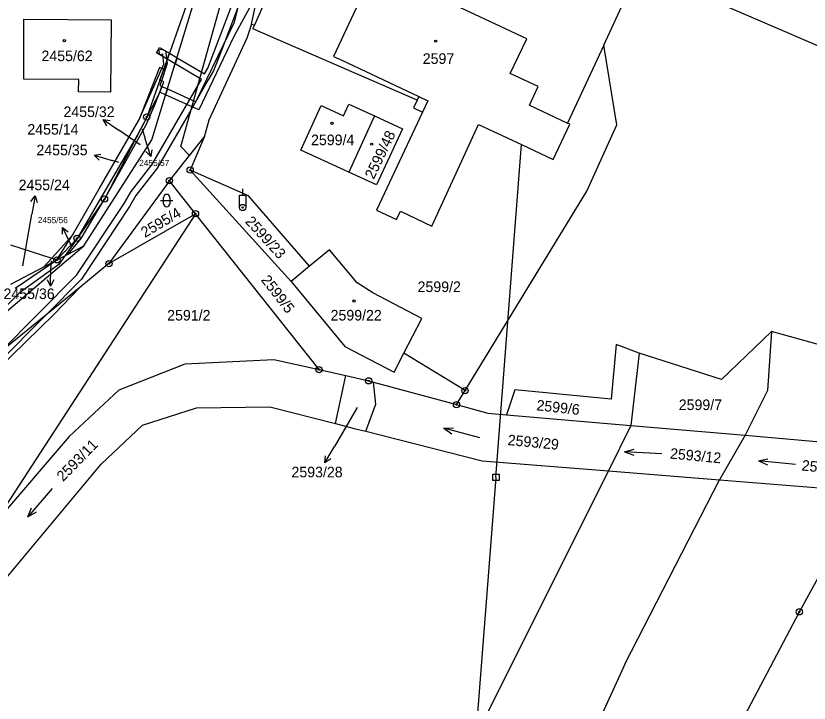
# Model space of a CAD drawing. Extents: x -755819 to -753140, y -1169796 to -1166000.
# Drawn here: x -754852.2 to -754724.8, y -1168641 to -1168530.6 of the extents above; entities that cross this region are included whole.
import ezdxf

# ---------------------------------------------------------------- set-up
doc = ezdxf.new("R2010")
doc.units = 0
for name, color, linetype in [('Vrstva 1', 7, 'Continuous'), ('Vrstva 12', 7, 'Continuous'), ('Vrstva 16', 7, 'Continuous'), ('Vrstva 18', 7, 'Continuous'), ('Vrstva 19', 7, 'Continuous'), ('Vrstva 24', 7, 'Continuous'), ('Vrstva 25', 7, 'Continuous'), ('Vrstva 26', 7, 'Continuous'), ('Vrstva 27', 7, 'Continuous'), ('Vrstva 4', 7, 'Continuous'), ('Vrstva 6', 7, 'Continuous'), ('Vrstva 62', 7, 'Continuous')]:
    doc.layers.add(name, color=color, linetype=linetype)

msp = doc.modelspace()

# ---------------------------------------------------------------- linework, layer by layer
at = {"layer": 'Vrstva 1'}
for p, q in [((-754813.92, -1168532.09), (-754791.46, -1168481.61)), ((-754757.76, -1168535.27), (-754743.22, -1168503.46)), ((-754814.4, -1168531.88), (-754810.13, -1168512.64)), ((-754794.57, -1168522.88), (-754801.21, -1168537.06)), ((-754770.17, -1168534.25), (-754784.99, -1168527.26)), ((-754824.86, -1168528.96), (-754828.47, -1168539.12)), ((-754830.36, -1168550.45), (-754823.85, -1168529.11)), ((-754850.97, -1168540.75), (-754850.92, -1168531.1)), ((-754850.92, -1168531.1), (-754836.94, -1168531.17)), ((-754836.94, -1168531.17), (-754837.02, -1168542.79)), ((-754814.4, -1168531.88), (-754815.12, -1168534.13)), ((-754813.92, -1168532.09), (-754814.4, -1168531.88)), ((-754814.14, -1168532.65), (-754813.92, -1168532.09)), ((-754787.79, -1168544.11), (-754814.14, -1168532.65)), ((-754815.12, -1168534.13), (-754821.23, -1168547.34)), ((-754772.83, -1168539.8), (-754770.17, -1168534.25)), ((-754757.76, -1168535.27), (-754763.64, -1168547.79)), ((-754755.69, -1168548.08), (-754757.76, -1168535.27)), ((-754801.21, -1168537.06), (-754799.85, -1168537.7)), ((-754799.85, -1168537.7), (-754787.5, -1168543.51)), ((-754829.15, -1168538.85), (-754832.5, -1168547.33)), ((-754828.47, -1168539.12), (-754829.15, -1168538.85)), ((-754828.47, -1168539.12), (-754829.1, -1168540.89)), ((-754768.34, -1168541.91), (-754772.83, -1168539.8)), ((-754842.13, -1168540.8), (-754850.97, -1168540.75)), ((-754842.14, -1168542.78), (-754842.13, -1168540.8)), ((-754829.1, -1168540.89), (-754831.21, -1168546.81)), ((-754829.91, -1168544.86), (-754828.46, -1168541.13)), ((-754828.46, -1168541.13), (-754829.1, -1168540.89)), ((-754837.02, -1168542.79), (-754842.14, -1168542.78)), ((-754769.75, -1168544.9), (-754768.34, -1168541.91)), ((-754787.79, -1168544.11), (-754788.37, -1168545.35)), ((-754787.5, -1168543.51), (-754787.79, -1168544.11)), ((-754831.31, -1168548.07), (-754829.91, -1168544.86)), ((-754806.44, -1168552.11), (-754803.18, -1168544.98)), ((-754803.18, -1168544.98), (-754799.6, -1168546.63)), ((-754799.6, -1168546.63), (-754798.73, -1168544.73)), ((-754798.73, -1168544.73), (-754794.6, -1168546.62)), ((-754788.37, -1168545.35), (-754786.92, -1168546.03)), ((-754769.75, -1168544.9), (-754763.64, -1168547.79)), ((-754831.21, -1168546.81), (-754837.99, -1168559.98)), ((-754794.6, -1168546.62), (-754798.74, -1168555.65)), ((-754794.6, -1168546.62), (-754790.11, -1168548.68)), ((-754786.92, -1168546.03), (-754794.3, -1168561.76)), ((-754838.84, -1168558.35), (-754832.5, -1168547.33)), ((-754837.99, -1168559.98), (-754831.31, -1168548.07)), ((-754821.23, -1168547.34), (-754822, -1168550.05)), ((-754785.42, -1168564.32), (-754777.89, -1168548)), ((-754777.89, -1168548), (-754771.02, -1168551.24)), ((-754765.93, -1168553.64), (-754763.25, -1168547.97)), ((-754763.25, -1168547.97), (-754763.64, -1168547.79)), ((-754760.49, -1168558.71), (-754755.69, -1168548.08)), ((-754790.11, -1168548.68), (-754794.28, -1168557.69)), ((-754841.3, -1168567.49), (-754830.36, -1168550.45)), ((-754824.35, -1168553), (-754822, -1168550.05)), ((-754822, -1168550.05), (-754824.23, -1168555.33)), ((-754771.02, -1168551.24), (-754765.93, -1168553.64)), ((-754827.57, -1168557.04), (-754824.35, -1168553)), ((-754798.74, -1168555.65), (-754806.44, -1168552.11)), ((-754814.88, -1168559.48), (-754824.23, -1168555.33)), ((-754824.23, -1168555.33), (-754808.02, -1168573.21)), ((-754794.28, -1168557.69), (-754798.74, -1168555.65)), ((-754827.57, -1168557.04), (-754837.28, -1168570.36)), ((-754823.37, -1168562.35), (-754827.57, -1168557.04)), ((-754843.15, -1168565.78), (-754838.84, -1168558.35)), ((-754805.08, -1168570.79), (-754814.88, -1168559.48)), ((-754780.07, -1168590.76), (-754760.49, -1168558.71)), ((-754837.99, -1168559.98), (-754842.4, -1168566.31)), ((-754841.74, -1168566.31), (-754837.99, -1168559.98)), ((-754794.3, -1168561.76), (-754791.1, -1168563.26)), ((-754791.1, -1168563.26), (-754790.46, -1168561.91)), ((-754790.46, -1168561.91), (-754785.42, -1168564.32)), ((-754823.37, -1168562.35), (-754855.93, -1168612.44)), ((-754837.28, -1168570.36), (-754823.37, -1168562.35)), ((-754803.53, -1168587.39), (-754823.37, -1168562.35)), ((-754846.47, -1168569.48), (-754843.15, -1168565.78)), ((-754842.4, -1168566.31), (-754845.62, -1168569.76)), ((-754843.84, -1168568.83), (-754841.74, -1168566.31)), ((-754865.67, -1168588.18), (-754841.3, -1168567.49)), ((-754853.07, -1168567.33), (-754846.47, -1168569.48)), ((-754801.85, -1168568.15), (-754805.08, -1168570.79)), ((-754797.41, -1168573.46), (-754801.85, -1168568.15)), ((-754847.71, -1168570.86), (-754846.47, -1168569.48)), ((-754847.71, -1168570.86), (-754845.62, -1168569.76)), ((-754846.47, -1168569.48), (-754845.62, -1168569.76)), ((-754853.02, -1168573.64), (-754847.71, -1168570.86)), ((-754837.28, -1168570.36), (-754841.97, -1168574.18)), ((-754805.08, -1168570.79), (-754808.02, -1168573.21)), ((-754808.02, -1168573.21), (-754799.4, -1168583.66)), ((-754794.89, -1168575.07), (-754797.41, -1168573.46)), ((-754841.97, -1168574.18), (-754863.02, -1168591.33)), ((-754846.14, -1168578.51), (-754841.97, -1168574.18)), ((-754787.01, -1168579.18), (-754794.89, -1168575.07)), ((-754856.41, -1168588.57), (-754846.14, -1168578.51)), ((-754789.9, -1168584.76), (-754787.01, -1168579.18)), ((-754799.4, -1168583.66), (-754791.47, -1168587.79)), ((-754791.47, -1168587.79), (-754789.9, -1168584.76)), ((-754780.07, -1168590.76), (-754789.9, -1168584.76)), ((-754825.02, -1168586.47), (-754810.8, -1168585.74)), ((-754810.8, -1168585.74), (-754803.53, -1168587.39)), ((-754835.64, -1168590.64), (-754825.02, -1168586.47)), ((-754803.53, -1168587.39), (-754799.25, -1168588.35)), ((-754799.25, -1168588.35), (-754795.55, -1168589.19)), ((-754795.55, -1168589.19), (-754794.76, -1168589.4)), ((-754794.76, -1168589.4), (-754781.45, -1168593.01)), ((-754843.65, -1168598.15), (-754835.64, -1168590.64)), ((-754781.45, -1168593.01), (-754780.07, -1168590.76)), ((-754831.88, -1168596.3), (-754823.22, -1168593.53)), ((-754823.22, -1168593.53), (-754811.42, -1168593.39)), ((-754811.42, -1168593.39), (-754800.9, -1168596.06)), ((-754781.45, -1168593.01), (-754776.41, -1168594.38)), ((-754776.41, -1168594.38), (-754773.44, -1168594.64)), ((-754773.44, -1168594.64), (-754753.47, -1168596.36)), ((-754838.5, -1168602.56), (-754831.88, -1168596.3)), ((-754800.9, -1168596.06), (-754797.86, -1168596.83)), ((-754753.47, -1168596.36), (-754735.1, -1168597.94)), ((-754797.86, -1168596.83), (-754796.02, -1168597.3)), ((-754796.02, -1168597.3), (-754777.31, -1168602.03)), ((-754843.65, -1168598.15), (-754855.93, -1168612.44)), ((-754735.1, -1168597.94), (-754713.08, -1168599.83)), ((-754872.54, -1168643.22), (-754838.5, -1168602.56)), ((-754777.31, -1168602.03), (-754757.02, -1168603.66)), ((-754757.02, -1168603.66), (-754739.18, -1168605.09)), ((-754739.18, -1168605.09), (-754715.78, -1168606.96)), ((-754726.37, -1168626.31), (-754715.78, -1168606.96)), ((-754757.13, -1168684.62), (-754726.37, -1168626.31))]:
    msp.add_line(p, q, dxfattribs=at)
at = {"layer": 'Vrstva 12'}
for p, q in [((-754710.21, -1168541.1), (-754756.1, -1168521.24)), ((-754775.11, -1168604.71), (-754771.02, -1168551.24)), ((-754775.11, -1168604.71), (-754786.26, -1168747.36))]:
    msp.add_line(p, q, dxfattribs=at)
at = {"layer": 'Vrstva 16'}
for p, q in [((-754838.18, -1168547.23), (-754835.7, -1168548.92)), ((-754832.28, -1168551.25), (-754835.7, -1168548.92)), ((-754831.93, -1168548.73), (-754831.45, -1168550.29)), ((-754830.57, -1168553.16), (-754831.45, -1168550.29)), ((-754839.66, -1168552.96), (-754836.78, -1168553.79)), ((-754835.67, -1168554.11), (-754836.78, -1168553.79)), ((-754849.14, -1168559.49), (-754849.66, -1168562.44)), ((-754851.11, -1168570.7), (-754849.66, -1168562.44)), ((-754844.71, -1168564.54), (-754843.43, -1168567.25)), ((-754843.22, -1168567.7), (-754843.43, -1168567.25)), ((-754846.65, -1168573.97), (-754846.59, -1168570.97)), ((-754846.57, -1168569.98), (-754846.59, -1168570.97)), ((-754797.42, -1168593.49), (-754801.07, -1168599.76)), ((-754802.58, -1168602.35), (-754801.07, -1168599.76))]:
    msp.add_line(p, q, dxfattribs=at)
for points in [[(-754837.64, -1168548.21), (-754838.18, -1168547.23), (-754837.07, -1168547.38)], [(-754838.84, -1168553.72), (-754839.66, -1168552.96), (-754838.56, -1168552.76)], [(-754830.39, -1168552.06), (-754830.57, -1168553.16), (-754831.34, -1168552.35)], [(-754849.81, -1168560.38), (-754849.14, -1168559.49), (-754848.82, -1168560.56)], [(-754844.73, -1168565.65), (-754844.71, -1168564.54), (-754843.83, -1168565.23)], [(-754846.13, -1168572.98), (-754846.65, -1168573.97), (-754847.13, -1168572.96)], [(-754801.65, -1168601.74), (-754802.58, -1168602.35), (-754802.51, -1168601.24)]]:
    msp.add_lwpolyline(points, dxfattribs=at)
at = {"layer": 'Vrstva 24'}
for centre, radius in [((-754831.21, -1168546.81), 0.5), ((-754831.21, -1168546.81), 0.1), ((-754824.23, -1168555.33), 0.5), ((-754824.23, -1168555.33), 0.1), ((-754827.57, -1168557.04), 0.5), ((-754827.57, -1168557.04), 0.1), ((-754837.99, -1168559.98), 0.5), ((-754837.99, -1168559.98), 0.1), ((-754823.37, -1168562.35), 0.5), ((-754823.37, -1168562.35), 0.1), ((-754842.4, -1168566.31), 0.5), ((-754842.4, -1168566.31), 0.1), ((-754845.62, -1168569.76), 0.5), ((-754845.62, -1168569.76), 0.1), ((-754837.28, -1168570.36), 0.5), ((-754837.28, -1168570.36), 0.1), ((-754803.53, -1168587.39), 0.5), ((-754803.53, -1168587.39), 0.1), ((-754795.55, -1168589.19), 0.5), ((-754795.55, -1168589.19), 0.1), ((-754780.07, -1168590.76), 0.5), ((-754780.07, -1168590.76), 0.1), ((-754781.45, -1168593.01), 0.5), ((-754781.45, -1168593.01), 0.1), ((-754726.37, -1168626.31), 0.5), ((-754726.37, -1168626.31), 0.1)]:
    msp.add_circle(centre, radius, dxfattribs=at)
at = {"layer": 'Vrstva 25'}
for p, q in [((-754829.01, -1168560.24), (-754827.01, -1168560.24)), ((-754828.51, -1168560.74), (-754828.51, -1168559.74)), ((-754827.51, -1168559.74), (-754827.51, -1168560.74))]:
    msp.add_line(p, q, dxfattribs=at)
for points in [[(-754815.78, -1168559.34), (-754815.78, -1168558.34)], [(-754816.28, -1168561.34), (-754816.28, -1168559.34), (-754815.28, -1168559.34), (-754815.28, -1168561.34)], [(-754783.51, -1168596.82), (-754781.93, -1168596.72)], [(-754777.71, -1168598.36), (-754783.51, -1168596.82), (-754782.19, -1168597.69)], [(-754754.45, -1168600.58), (-754752.92, -1168600.17)], [(-754748.45, -1168600.92), (-754754.45, -1168600.58), (-754752.98, -1168601.16)], [(-754732.96, -1168602.04), (-754731.42, -1168601.7)], [(-754727, -1168602.66), (-754732.96, -1168602.04), (-754731.52, -1168602.69)], [(-754846.38, -1168606.51), (-754850.28, -1168611.07), (-754848.93, -1168610.25)], [(-754850.28, -1168611.07), (-754849.69, -1168609.6)]]:
    msp.add_lwpolyline(points, dxfattribs=at)
for centre, radius in [((-754844.45, -1168534.54), 0.175), ((-754784.81, -1168534.63), 0.175), ((-754801.46, -1168547.83), 0.175), ((-754795.07, -1168551.16), 0.175), ((-754815.78, -1168561.34), 0.5), ((-754815.78, -1168561.34), 0.1), ((-754797.9, -1168576.38), 0.175)]:
    msp.add_circle(centre, radius, dxfattribs=at)
for centre, start, end in [((-754828.01, -1168559.74), 0, 180), ((-754828.01, -1168560.74), 180, 0)]:
    msp.add_arc(centre, 0.5, start, end, dxfattribs=at)
at = {"layer": 'Vrstva 26'}
msp.add_lwpolyline([(-754775.61, -1168604.21), (-754774.61, -1168604.21), (-754774.61, -1168605.21), (-754775.61, -1168605.21)], close=True, dxfattribs=at)
at = {"layer": 'Vrstva 27'}
for p, q in [((-754817.09, -1168531.59), (-754815.7, -1168525.56)), ((-754820, -1168535.31), (-754816.93, -1168527.27)), ((-754815.99, -1168527.63), (-754819.06, -1168535.67)), ((-754813.22, -1168526.55), (-754817.24, -1168533.86)), ((-754823.3, -1168544.35), (-754817.09, -1168531.59)), ((-754817.24, -1168533.86), (-754822.82, -1168545.66)), ((-754821.39, -1168538.96), (-754820, -1168535.31)), ((-754829.65, -1168536.49), (-754829.14, -1168535.63)), ((-754827.9, -1168537.52), (-754829.65, -1168536.49)), ((-754829.28, -1168536.03), (-754828.79, -1168535.91)), ((-754829.09, -1168536.81), (-754829.28, -1168536.03)), ((-754829.14, -1168535.63), (-754827.56, -1168536.56)), ((-754828.62, -1168536.69), (-754829.09, -1168536.81)), ((-754828.79, -1168535.91), (-754828.17, -1168536.15)), ((-754828.44, -1168538.29), (-754828.62, -1168536.69)), ((-754828.17, -1168536.15), (-754827.99, -1168537.77)), ((-754827.56, -1168536.56), (-754827.9, -1168537.52)), ((-754827.9, -1168537.52), (-754827.56, -1168536.56)), ((-754827.56, -1168536.56), (-754826.34, -1168537.28)), ((-754819.06, -1168535.67), (-754820.49, -1168539.4)), ((-754827.99, -1168537.77), (-754828.47, -1168539.12)), ((-754828.47, -1168539.12), (-754827.99, -1168537.77)), ((-754827.99, -1168537.77), (-754827.94, -1168538.23)), ((-754826.64, -1168538.27), (-754827.9, -1168537.52)), ((-754826.64, -1168538.27), (-754826.34, -1168537.28)), ((-754826.34, -1168537.28), (-754826.64, -1168538.27)), ((-754826.34, -1168537.28), (-754821.93, -1168539.89)), ((-754832.5, -1168547.33), (-754828.76, -1168539)), ((-754828.47, -1168539.12), (-754829.1, -1168540.89)), ((-754829.1, -1168540.89), (-754828.47, -1168539.12)), ((-754827.94, -1168538.23), (-754828.85, -1168540.98)), ((-754828.76, -1168539), (-754828.44, -1168538.29)), ((-754828.76, -1168539), (-754828.47, -1168539.12)), ((-754828.47, -1168539.12), (-754828.76, -1168539)), ((-754822.43, -1168540.76), (-754826.64, -1168538.27)), ((-754821.93, -1168539.89), (-754821.39, -1168538.96)), ((-754820.49, -1168539.4), (-754821.32, -1168540.83)), ((-754829.1, -1168540.89), (-754828.85, -1168540.98)), ((-754828.85, -1168540.98), (-754829.1, -1168540.89)), ((-754828.85, -1168540.98), (-754829.1, -1168541.75)), ((-754829.1, -1168541.75), (-754828.76, -1168541.9)), ((-754825.41, -1168545.93), (-754822.43, -1168540.76)), ((-754821.32, -1168540.83), (-754824.55, -1168546.43)), ((-754829.12, -1168542.83), (-754831.21, -1168546.81)), ((-754828.76, -1168541.9), (-754829.12, -1168542.83)), ((-754829.12, -1168542.83), (-754828.76, -1168541.9)), ((-754828.17, -1168543.26), (-754829.12, -1168542.83)), ((-754828.76, -1168541.9), (-754827.87, -1168542.3)), ((-754828.17, -1168543.26), (-754827.87, -1168542.3)), ((-754827.87, -1168542.3), (-754828.17, -1168543.26)), ((-754827.87, -1168542.3), (-754823.3, -1168544.35)), ((-754822.82, -1168545.66), (-754828.17, -1168543.26)), ((-754831.21, -1168546.81), (-754832.75, -1168549.8)), ((-754830.36, -1168554.49), (-754825.41, -1168545.93)), ((-754824.55, -1168546.43), (-754829.52, -1168555.03)), ((-754838.84, -1168558.35), (-754832.5, -1168547.33)), ((-754832.75, -1168549.8), (-754842.4, -1168566.31)), ((-754833.71, -1168558.76), (-754830.36, -1168554.49)), ((-754829.52, -1168555.03), (-754832.93, -1168559.42)), ((-754843.15, -1168565.78), (-754838.84, -1168558.35)), ((-754834.84, -1168560.68), (-754833.71, -1168558.76)), ((-754832.93, -1168559.42), (-754833.98, -1168561.18)), ((-754842.48, -1168572.24), (-754834.84, -1168560.68)), ((-754833.98, -1168561.18), (-754841.7, -1168572.88)), ((-754845.62, -1168569.76), (-754843.15, -1168565.78)), ((-754842.4, -1168566.31), (-754844.32, -1168569.08)), ((-754852.32, -1168574.31), (-754845.62, -1168569.76)), ((-754844.32, -1168569.08), (-754845.31, -1168570.51)), ((-754845.31, -1168570.51), (-754851.68, -1168575.09)), ((-754854.83, -1168584.66), (-754842.48, -1168572.24)), ((-754841.7, -1168572.88), (-754847.37, -1168578.58)), ((-754851.68, -1168575.09), (-754861.53, -1168584.67)), ((-754847.37, -1168578.58), (-754856.6, -1168587.86))]:
    msp.add_line(p, q, dxfattribs=at)
at = {"layer": 'Vrstva 4'}
for p, q in [((-754825.73, -1168551.57), (-754816.4, -1168518.08)), ((-754787.5, -1168543.51), (-754786.05, -1168544.19)), ((-754786.05, -1168544.19), (-754786.92, -1168546.03)), ((-754824.35, -1168553), (-754825.73, -1168551.57))]:
    msp.add_line(p, q, dxfattribs=at)
at = {"layer": 'Vrstva 6'}
for p, q in [((-754843.84, -1168568.83), (-754841.3, -1168567.49)), ((-754845.62, -1168569.76), (-754843.84, -1168568.83)), ((-754730.84, -1168581.25), (-754738.89, -1168588.96)), ((-754730.84, -1168581.25), (-754731.48, -1168590.77)), ((-754722.78, -1168583.52), (-754730.84, -1168581.25)), ((-754755.8, -1168583.37), (-754756.6, -1168592.13)), ((-754752.09, -1168584.73), (-754755.8, -1168583.37)), ((-754752.09, -1168584.73), (-754753.47, -1168596.36)), ((-754738.89, -1168588.96), (-754752.09, -1168584.73)), ((-754800.9, -1168596.06), (-754799.25, -1168588.35)), ((-754794.42, -1168592.93), (-754794.76, -1168589.4)), ((-754772.07, -1168590.62), (-754773.44, -1168594.64)), ((-754756.6, -1168592.13), (-754772.07, -1168590.62)), ((-754731.48, -1168590.77), (-754735.1, -1168597.94)), ((-754796.02, -1168597.3), (-754794.42, -1168592.93)), ((-754753.47, -1168596.36), (-754757.02, -1168603.66)), ((-754735.1, -1168597.94), (-754739.18, -1168605.09)), ((-754795.87, -1168681.27), (-754757.02, -1168603.66)), ((-754754.37, -1168634.6), (-754739.18, -1168605.09)), ((-754754.37, -1168634.6), (-754774.34, -1168678.56))]:
    msp.add_line(p, q, dxfattribs=at)

# ---------------------------------------------------------------- texts
at = {"layer": 'Vrstva 16'}
for s, p in [('2455/32', (-754844.58, -1168546.81)), ('2455/35', (-754848.92, -1168552.96)), ('2455/24', (-754851.78, -1168558.57)), ('2455/36', (-754854.21, -1168576.05)), ('2593/28', (-754807.96, -1168604.7))]:
    msp.add_text(s, height=1.7, dxfattribs=at).set_placement(p)
at = {"layer": 'Vrstva 18'}
for s, height, p in [('2455/14', 1.7, (-754850.38, -1168549.64)), ('2455/57', 0.1, (-754832.22, -1168548.73)), ('2455/32', 0.1, (-754832.58, -1168551.25)), ('2455/35', 0.1, (-754835.66, -1168554.11)), ('2455/56', 0.1, (-754843.52, -1168567.7)), ('2455/24', 0.1, (-754851.41, -1168570.7)), ('2455/36', 0.1, (-754846.56, -1168569.98)), ('2599/2', 1.7, (-754787.7, -1168574.93)), ('2591/2', 1.7, (-754827.92, -1168579.51)), ('2599/7', 1.7, (-754745.75, -1168593.89)), ('2593/28', 0.1, (-754797.72, -1168593.49))]:
    msp.add_text(s, height=height, dxfattribs=at).set_placement(p)
for s, rotation, p in [('2595/4', 30.5959, (-754831.5, -1168566.24)), ('2599/23', 312.3193, (-754815.51, -1168563.67)), ('2599/5', 307.7929, (-754812.94, -1168573.01)), ('2599/6', 353.6868, (-754768.67, -1168593.92)), ('2593/29', 354.6609, (-754773.28, -1168599.51)), ('2593/11', 45.6647, (-754844.64, -1168605.47)), ('2593/12', 354.6036, (-754747.21, -1168601.68)), ('2593/13', 353.6868, (-754726.07, -1168603.58))]:
    msp.add_text(s, height=1.7, rotation=rotation, dxfattribs=at).set_placement(p)
at = {"layer": 'Vrstva 19'}
for s, p in [('2455/62', (-754848.11, -1168537.83)), ('2597', (-754786.87, -1168538.27)), ('2599/4', (-754804.81, -1168551.33)), ('2599/22', (-754801.67, -1168579.5))]:
    msp.add_text(s, height=1.7, dxfattribs=at).set_placement(p)
msp.add_text('2599/48', height=1.7, rotation=64.2859, dxfattribs=at).set_placement((-754794.74, -1168556.92))
at = {"layer": 'Vrstva 62'}
for s, p in [('2455/57', (-754832.41, -1168554.69)), ('2455/56', (-754848.71, -1168563.86))]:
    msp.add_text(s, height=1, dxfattribs=at).set_placement(p)

doc.saveas('drawing.dxf')
